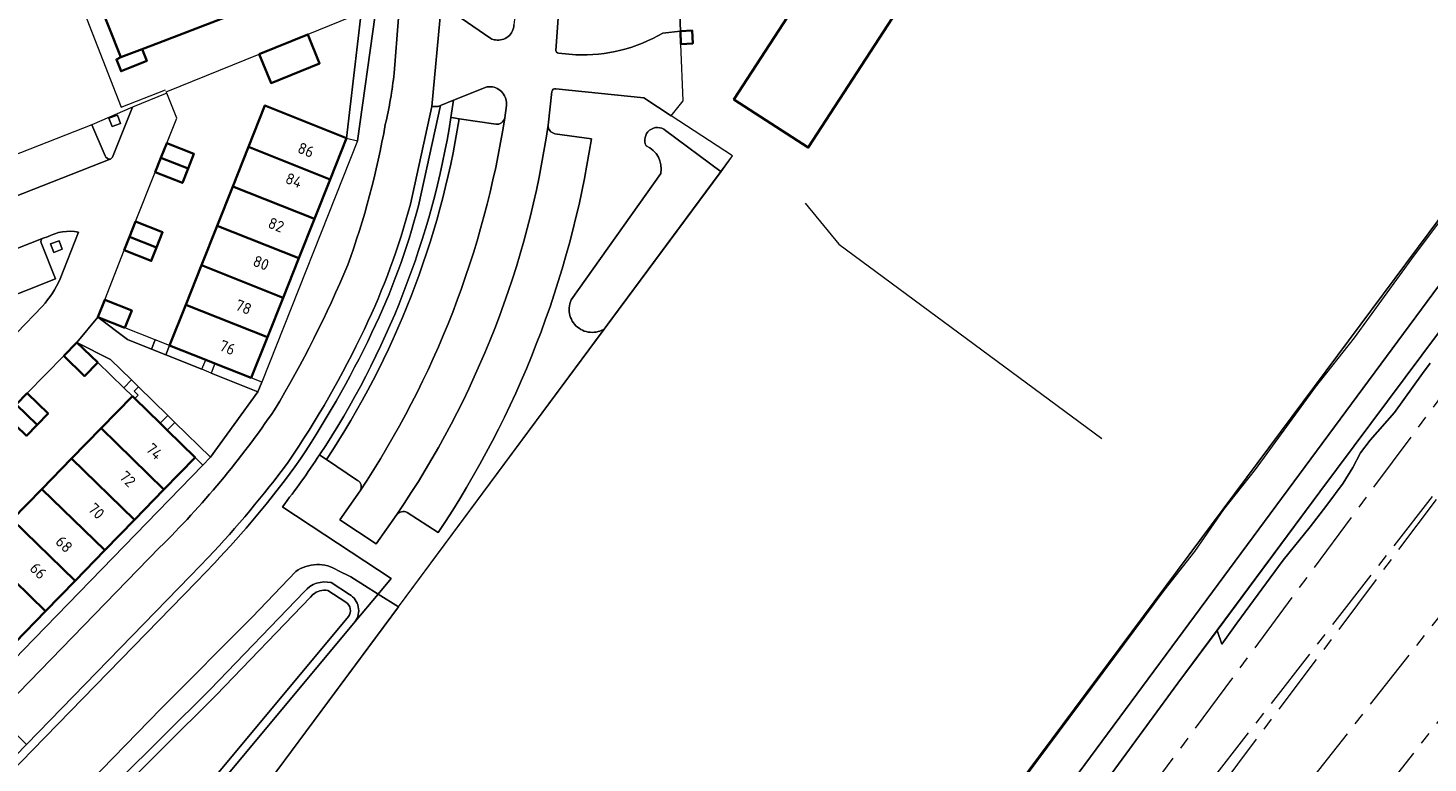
# Model space of a CAD drawing. Extents: x 150256 to 156914, y 461459 to 469481.
# Tile 327 of 656: x 155131 to 155300, y 464101 to 464190. Entities that reach past the tile are written whole.
import ezdxf
from ezdxf.enums import TextEntityAlignment as Align

# ---------------------------------------------------------------- set-up
doc = ezdxf.new("R2010")
doc.units = 0
doc.header["$LTSCALE"] = 0.75
doc.linetypes.add('AM-AS', pattern=[16, 10, -2, 2, -2])
for name, color, linetype, lineweight in [('B-RO-AM-AS_SPOOR-G', 251, 'AM-AS', 18), ('B-RO-GR-BEPLANTING_CULTUUR_BODEMBEDEKKER-GV', 251, 'CONTINUOUS', 18), ('B-RO-GR-BEPLANTING_CULTUUR_BOSPLANTSOEN-GV', 251, 'CONTINUOUS', 18), ('B-RO-GR-GROENVOORZIENING-GV', 251, 'CONTINUOUS', 18), ('B-RO-GR-HAAG-GV', 251, 'CONTINUOUS', 13), ('B-RO-IE-TERREINAFSCHEIDING_KUNSTMATIG_HEKWERK-G', 251, 'IE-TERREINAFSCHEIDING-KUNSTMATIG', 18), ('B-RO-IE-TERREINAFSCHEIDING_KUNSTMATIG_MUUR-G', 251, 'IE-TERREINAFSCHEIDING-KUNSTMATIG-DICHT', 18), ('B-RO-OG-BEBOUWING-GV', 6, 'CONTINUOUS', 35), ('B-RO-OG-BEBOUWING-T18', 1, 'CONTINUOUS', 18), ('B-RO-OG-TERREIN_CULTUURSCHEIDING-GV', 251, 'CONTINUOUS', 18), ('B-RO-OG-WATER-GV', 251, 'CONTINUOUS', 18), ('B-RO-OG-WATER_SLOOT-GV', 251, 'CONTINUOUS', 18), ('B-RO-VH-VERHARDING_ASFALT-GV', 251, 'CONTINUOUS', 18), ('B-RO-VH-VERHARDING_BETONSTRAATSTEEN-GV', 251, 'CONTINUOUS', 18), ('B-RO-VH-VERHARDING_HALFVERHARDING-GV', 251, 'CONTINUOUS', 18), ('B-RO-VH-VERHARDING_TEGEL-GV', 251, 'CONTINUOUS', 18)]:
    doc.layers.add(name, color=color, linetype=linetype, lineweight=lineweight)
doc.styles.add('NLCS-ISO-M200-T18', font='NLCS-ISO.ttf', dxfattribs={"height": 360})
doc.linetypes.add('IE-TERREINAFSCHEIDING-KUNSTMATIG', pattern='A,4,[82,NLCS.SHX,S=0.75,R=90,X=0,Y=0],4,-2', length=10)
doc.linetypes.add('IE-TERREINAFSCHEIDING-KUNSTMATIG-DICHT', pattern='A,8,-1,[82,NLCS.SHX,S=0.75,R=90,X=0,Y=0],-1', length=10)

msp = doc.modelspace()

# ---------------------------------------------------------------- linework, layer by layer
at = {"layer": 'B-RO-AM-AS_SPOOR-G'}
for points in [[(155200.244, 464009.105), (155335.765, 464192.003), (155384.284, 464258.121), (155405.089, 464286.764)], [(155134.281, 463907.631), (155211.056, 464004.657), (155369.251, 464205.586)], [(155258.698, 464080.072), (155320.066, 464158.929)], [(155260.135, 464078.962), (155320.066, 464158.929)], [(155263.573, 464058.908), (155306.956, 464114.013)]]:
    msp.add_lwpolyline(points, dxfattribs=at)
at = {"layer": 'B-RO-GR-BEPLANTING_CULTUUR_BODEMBEDEKKER-GV'}
for points in [[(155189.001, 464192.245), (155184.621, 464192.661), (155183.972, 464192.723), (155183.625, 464192.756), (155183.457, 464190.792), (155186.999, 464188.358)], [(155207.683, 464188.995), (155209.789, 464189.227), (155209.741, 464191.239)], [(155195.124, 464190.806), (155194.836, 464186.933)], [(155195.134, 464186.594), (155197.215, 464186.394)], [(155186.442, 464182.526), (155182.538, 464180.937), (155182.228, 464178.863), (155182.537, 464178.817), (155183.217, 464178.717), (155187.599, 464178.07)], [(155194.364, 464181.99), (155193.897, 464177.957)], [(155208.01, 464177.308), (155214.711, 464172.335), (155216.068, 464174.254), (155208.686, 464179.054), (155205.397, 464181.236), (155194.831, 464182.305)], [(155188.69, 464178.838), (155188.885, 464180.289)], [(155194.711, 464176.922), (155199.105, 464176.293)], [(155161.97, 464132.096), (155162.252, 464131.91), (155163.562, 464131.047), (155165.436, 464129.813), (155175.038, 464123.487), (155173.473, 464121.61), (155175.921, 464120.076), (155200.692, 464153.448), (155200.349, 464153.307), (155200.128, 464153.216), (155199.899, 464153.145), (155199.666, 464153.093), (155199.428, 464153.062), (155199.189, 464153.052), (155198.95, 464153.062), (155198.713, 464153.092), (155198.479, 464153.144), (155198.251, 464153.215), (155198.029, 464153.306), (155197.816, 464153.415), (155197.614, 464153.543), (155197.423, 464153.687), (155197.245, 464153.848), (155197.082, 464154.023), (155196.935, 464154.211), (155196.805, 464154.412), (155196.692, 464154.623), (155196.598, 464154.843), (155196.524, 464155.071), (155196.469, 464155.304), (155196.435, 464155.541), (155196.421, 464155.78), (155196.428, 464156.019), (155196.456, 464156.257), (155196.504, 464156.491), (155196.572, 464156.72), (155196.66, 464156.943), (155207.447, 464172.157)], [(155171.003, 464135.271), (155167.264, 464137.768), (155166.699, 464138.145), (155166.432, 464138.323)], [(155175.711, 464131.157), (155173.241, 464127.665), (155168.88, 464130.538), (155171.32, 464134.029)], [(155180.695, 464129.007), (155176.984, 464131.404)]]:
    msp.add_lwpolyline(points, dxfattribs=at)
for points in [[(155187.578, 464188.178, 0.4423808), (155189.8, 464189.991)], [(155186.999, 464188.358, 0.0797899), (155187.578, 464188.178)], [(155197.215, 464186.394, 0.1422436), (155207.683, 464188.995)], [(155194.836, 464186.933, 0.3970464), (155195.134, 464186.594)], [(155187.007, 464182.563, 0.0690781), (155186.442, 464182.526)], [(155188.885, 464180.289, 0.4277141), (155187.007, 464182.563)], [(155194.831, 464182.305, 0.511569), (155194.364, 464181.99)], [(155187.599, 464178.07, 0.4071603), (155188.69, 464178.838)], [(155193.897, 464177.957, 0.3650827), (155194.711, 464176.922)], [(155205.676, 464175.457, -0.8164504), (155208.01, 464177.308)], [(155199.105, 464176.293, -0.1092919), (155180.695, 464129.007)], [(155207.447, 464172.157, 0.3524061), (155205.676, 464175.457)], [(155166.432, 464138.323, -0.0189837), (155161.97, 464132.096)], [(155171.32, 464134.029, 0.4319365), (155171.003, 464135.271)], [(155176.984, 464131.404, 0.366907), (155175.711, 464131.157)]]:
    msp.add_lwpolyline(points, format="xyb", dxfattribs=at)
at = {"layer": 'B-RO-GR-BEPLANTING_CULTUUR_BOSPLANTSOEN-GV'}
for points in [[(155210.417, 464045.103), (155176.84, 464000), (155146.21, 463958.856), (155144.482, 463960.296), (155126.428, 463942.691), (155130.139, 463937.16), (155133.479, 463932.2), (155133.524, 463932.261), (155360.881, 464239.775), (155357.517, 464242.697), (155357.382, 464242.518)], [(155093.114, 464008.515), (155152.836, 464088.975), (155175.921, 464120.076), (155173.473, 464121.61), (155170.721, 464118.31), (155092.288, 464024.246), (155087.236, 464021.648), (155079.014, 464023.529), (155077.212, 464021.905)]]:
    msp.add_lwpolyline(points, close=True, dxfattribs=at)
for points in [[(155208.01, 464177.308, 0.8164504), (155205.676, 464175.457)], [(155205.676, 464175.457, -0.3524061), (155207.447, 464172.157)]]:
    msp.add_lwpolyline(points, format="xyb", dxfattribs=at)
for points in [[(155200.692, 464153.448), (155214.711, 464172.335), (155208.01, 464177.308)], [(155207.447, 464172.157), (155196.66, 464156.943), (155196.572, 464156.72), (155196.504, 464156.491), (155196.456, 464156.257), (155196.428, 464156.019), (155196.421, 464155.78), (155196.435, 464155.541), (155196.469, 464155.304), (155196.524, 464155.071), (155196.598, 464154.843), (155196.692, 464154.623), (155196.805, 464154.412), (155196.935, 464154.211), (155197.082, 464154.023), (155197.245, 464153.848), (155197.423, 464153.687), (155197.614, 464153.543), (155197.816, 464153.415), (155198.029, 464153.306), (155198.251, 464153.215), (155198.479, 464153.144), (155198.713, 464153.092), (155198.95, 464153.062), (155199.189, 464153.052), (155199.428, 464153.062), (155199.666, 464153.093), (155199.899, 464153.145), (155200.128, 464153.216), (155200.349, 464153.307), (155200.692, 464153.448)]]:
    msp.add_lwpolyline(points, dxfattribs=at)
at = {"layer": 'B-RO-GR-GROENVOORZIENING-GV'}
for points in [[(155360.881, 464239.775), (155133.524, 463932.261), (155133.479, 463932.2), (155135.194, 463929.653), (155203.909, 464022.126), (155213.395, 464035.229), (155212.396, 464038.585), (155215.647, 464043.134), (155216.121, 464043.5), (155219.747, 464043.823), (155251.575, 464086.353), (155269.574, 464110.922), (155274.274, 464117.257), (155286.618, 464133.896), (155325.513, 464185.99), (155363.419, 464237.575)], [(155325.513, 464185.99), (155286.618, 464133.896), (155274.274, 464117.257), (155274.841, 464115.608), (155276.659, 464118.118), (155282.23, 464125.69), (155285.462, 464129.683), (155287.449, 464132.314), (155289.434, 464134.957), (155290.583, 464136.803), (155291.485, 464138.571), (155292.665, 464140.118), (155295.589, 464143.412), (155298.94, 464148.124), (155299.861, 464149.352)], [(155183.217, 464178.717), (155182.537, 464178.817), (155182.228, 464178.863)], [(155166.432, 464138.323), (155166.699, 464138.145), (155167.264, 464137.768)]]:
    msp.add_lwpolyline(points, dxfattribs=at)
for points in [[(155171.002, 464176.059), (155173.139, 464191.213), (155173.435, 464193.31), (155173.538, 464194.564), (155172.119, 464194.018), (155171.7, 464193.857), (155171.422, 464191.455), (155169.677, 464176.387)], [(155142.532, 464178.147), (155142.16, 464179.158), (155141.136, 464178.782), (155141.507, 464177.771)], [(155135.527, 464163.041), (155135.155, 464164.052), (155134.131, 464163.676), (155134.502, 464162.665)], [(155143.062, 464153.606), (155139.812, 464154.892), (155143.363, 464152.199), (155146.247, 464151.044), (155146.692, 464152.169)], [(155137.284, 464151.855), (155139.798, 464149.42), (155142.92, 464146.394), (155143.85, 464147.344), (155141.337, 464149.803)], [(155152.301, 464148.618), (155152.757, 464149.766), (155148.421, 464151.485), (155147.972, 464150.353)], [(155159.499, 464147.091), (155158.232, 464147.594), (155153.872, 464149.323), (155153.416, 464148.171), (155159.034, 464145.92)], [(155147.291, 464142.135), (155148.209, 464143.079), (155144.698, 464146.514), (155144.184, 464145.988), (155144.628, 464145.528), (155144.25, 464145.104)], [(155153.339, 464138.059), (155149.066, 464142.24), (155148.149, 464141.297), (155151.486, 464138.038), (155152.427, 464137.119)]]:
    msp.add_lwpolyline(points, close=True, dxfattribs=at)
for points in [[(155182.228, 464178.863, -0.1069009), (155166.432, 464138.323)], [(155167.264, 464137.768, 0.1069298), (155183.217, 464178.717)]]:
    msp.add_lwpolyline(points, format="xyb", dxfattribs=at)
at = {"layer": 'B-RO-GR-HAAG-GV'}
for points in [[(155169.677, 464176.387), (155171.002, 464176.059), (155173.139, 464191.213), (155173.435, 464193.31), (155173.538, 464194.564), (155172.119, 464194.018), (155171.7, 464193.857), (155171.422, 464191.455)], [(155143.062, 464153.606), (155139.812, 464154.892), (155143.363, 464152.199), (155146.247, 464151.044), (155146.692, 464152.169)], [(155137.284, 464151.855), (155139.798, 464149.42), (155142.92, 464146.394), (155143.85, 464147.344), (155141.337, 464149.803)], [(155152.301, 464148.618), (155152.757, 464149.766), (155148.421, 464151.485), (155147.972, 464150.353)], [(155159.034, 464145.92), (155159.499, 464147.091), (155158.232, 464147.594), (155153.872, 464149.323), (155153.416, 464148.171)], [(155147.291, 464142.135), (155148.209, 464143.079), (155144.698, 464146.514), (155144.184, 464145.988), (155144.628, 464145.528), (155144.25, 464145.104)], [(155148.149, 464141.297), (155151.486, 464138.038), (155152.427, 464137.119), (155153.339, 464138.059), (155149.066, 464142.24)]]:
    msp.add_lwpolyline(points, close=True, dxfattribs=at)
for points in [[(155182.228, 464178.863, -0.1069009), (155166.432, 464138.323)], [(155167.264, 464137.768, 0.1069298), (155183.217, 464178.717)]]:
    msp.add_lwpolyline(points, format="xyb", dxfattribs=at)
for points in [[(155183.217, 464178.717), (155182.537, 464178.817), (155182.228, 464178.863)], [(155166.432, 464138.323), (155166.699, 464138.145), (155167.264, 464137.768)]]:
    msp.add_lwpolyline(points, dxfattribs=at)
at = {"layer": 'B-RO-IE-TERREINAFSCHEIDING_KUNSTMATIG_HEKWERK-G'}
for points in [[(155216.121, 464043.5), (155219.747, 464043.823), (155251.575, 464086.353), (155269.574, 464110.922), (155286.618, 464133.896), (155325.513, 464185.99), (155363.419, 464237.575), (155384.752, 464266.974), (155401.312, 464289.549)], [(155357.446, 464242.604), (155176.84, 464000)], [(155136.919, 464194.707), (155142.604, 464180.127)], [(155209.741, 464191.239), (155209.789, 464189.227)], [(155208.686, 464179.054), (155210.14, 464180.879), (155209.86, 464187.693)], [(155142.604, 464180.127), (155147.926, 464182.199)], [(155216.068, 464174.254), (155208.686, 464179.054)], [(155175.921, 464120.076), (155216.068, 464174.254)], [(155145.45, 463958.456), (155152.292, 463967.253), (155159.794, 463976.869), (155170.352, 463991.035), (155177.489, 464000.659), (155179.637, 464003.224), (155183.083, 464008.06), (155191.075, 464018.863), (155201.604, 464032.989), (155211.274, 464045.985), (155219.357, 464056.929), (155231.102, 464072.691), (155241.249, 464086.405), (155251.246, 464099.669), (155261.973, 464114.072), (155267.899, 464122.063), (155271.618, 464126.722), (155275.092, 464131.784), (155278.9, 464136.597), (155286.116, 464146.459), (155290.786, 464152.399), (155298.01, 464162.348), (155306.284, 464173.348)], [(155224.768, 464168.579), (155228.845, 464163.649), (155260.441, 464140.322)], [(155175.921, 464120.076), (155093.114, 464008.515)]]:
    msp.add_lwpolyline(points, dxfattribs=at)
at = {"layer": 'B-RO-IE-TERREINAFSCHEIDING_KUNSTMATIG_MUUR-G'}
for points in [[(155169.677, 464176.387), (155171.422, 464191.455), (155165.026, 464188.855)], [(155148.094, 464181.774), (155148.027, 464181.945), (155159.19, 464186.483)], [(155146.692, 464152.169), (155143.062, 464153.606)], [(155148.414, 464151.488), (155146.692, 464152.169)], [(155139.798, 464149.42), (155142.92, 464146.394)], [(155142.92, 464146.394), (155143.972, 464145.375)]]:
    msp.add_lwpolyline(points, dxfattribs=at)
at = {"layer": 'B-RO-OG-BEBOUWING-GV'}
for points in [[(155221.016, 464209.93), (155230.843, 464203.548), (155216.229, 464181.047), (155225.154, 464175.25), (155246.458, 464208.053), (155235.092, 464215.435), (155234.316, 464214.239), (155226.931, 464219.036)], [(155142.554, 464186.095), (155145.114, 464187.078), (155147.14, 464187.855), (155158.492, 464192.212), (155155.39, 464200.069), (155139.512, 464193.8)], [(155209.815, 464189.23), (155209.86, 464187.693), (155211.28, 464187.77), (155211.223, 464189.3)], [(155159.19, 464186.483), (155160.606, 464182.999), (155166.442, 464185.372), (155165.026, 464188.855)], [(155145.114, 464187.078), (155142.554, 464186.095), (155142.037, 464185.838), (155142.6, 464184.426), (155145.683, 464185.657)], [(155157.888, 464175.33), (155167.706, 464171.429), (155169.677, 464176.387), (155159.869, 464180.315)], [(155147.387, 464174.014), (155150.639, 464172.722), (155151.339, 464174.489), (155148.085, 464175.777)], [(155157.888, 464175.33), (155156.005, 464170.591), (155165.822, 464166.69), (155167.706, 464171.429)], [(155146.708, 464172.299), (155149.962, 464171.011), (155150.639, 464172.722), (155147.387, 464174.014)], [(155163.938, 464161.95), (155165.822, 464166.69), (155156.005, 464170.591), (155154.121, 464165.851)], [(155143.608, 464164.541), (155146.861, 464163.248), (155147.585, 464165.082), (155144.33, 464166.368)], [(155162.055, 464157.211), (155163.938, 464161.95), (155154.121, 464165.851), (155152.238, 464161.112)], [(155146.861, 464163.248), (155143.608, 464164.541), (155142.967, 464162.918), (155146.222, 464161.632)], [(155162.055, 464157.211), (155152.238, 464161.112), (155150.355, 464156.372), (155160.171, 464152.472)], [(155143.062, 464153.606), (155143.882, 464155.688), (155140.625, 464156.97), (155139.812, 464154.892)], [(155158.232, 464147.594), (155160.171, 464152.472), (155150.355, 464156.372), (155148.414, 464151.488), (155148.421, 464151.485), (155152.757, 464149.766), (155153.872, 464149.323)], [(155135.708, 464150.24), (155138.213, 464147.795), (155139.798, 464149.42), (155137.284, 464151.855)], [(155129.985, 464144.374), (155132.492, 464141.932), (155133.821, 464143.295), (155131.314, 464145.738)], [(155128.706, 464143.062), (155131.218, 464140.625), (155132.492, 464141.932), (155129.985, 464144.374)], [(155143.972, 464145.375), (155140.214, 464141.53), (155147.746, 464134.193), (155151.486, 464138.038), (155148.149, 464141.297), (155147.291, 464142.135), (155144.25, 464145.104)], [(155136.65, 464137.882), (155144.191, 464130.537), (155147.746, 464134.193), (155140.214, 464141.53)], [(155140.635, 464126.881), (155144.191, 464130.537), (155136.65, 464137.882), (155133.086, 464134.234)], [(155129.521, 464130.587), (155137.079, 464123.225), (155140.635, 464126.881), (155133.086, 464134.234)], [(155129.521, 464130.587), (155125.957, 464126.939), (155133.523, 464119.568), (155137.079, 464123.225)], [(155133.523, 464119.568), (155125.957, 464126.939), (155122.308, 464123.205), (155125.665, 464119.922), (155126.523, 464119.083), (155129.869, 464115.811)]]:
    msp.add_lwpolyline(points, close=True, dxfattribs=at)
at = {"layer": 'B-RO-OG-TERREIN_CULTUURSCHEIDING-GV'}
for points in [[(155182.228, 464178.863), (155182.538, 464180.937), (155180.974, 464180.301), (155178.325, 464168.24)], [(155180.974, 464180.301), (155180.67, 464180.177), (155179.922, 464180.172), (155177.348, 464168.455)], [(155178.325, 464168.24), (155180.974, 464180.301)], [(155168.654, 464124.452), (155170.191, 464123.666), (155173.473, 464121.61), (155175.038, 464123.487), (155165.436, 464129.813), (155163.562, 464131.047), (155162.252, 464131.91), (155161.97, 464132.096)], [(155153.094, 464126.029), (155150.95, 464123.795), (155131.244, 464103.561), (155118.239, 464090.207), (155066.239, 464036.811), (155066.838, 464036.268), (155066.94, 464036.097), (155118.952, 464089.504), (155131.961, 464102.862), (155151.669, 464123.1), (155153.819, 464125.34)], [(155153.819, 464125.34), (155151.669, 464123.1), (155131.961, 464102.862), (155118.952, 464089.504), (155066.94, 464036.097), (155069.906, 464031.134), (155071.003, 464029.298), (155077.212, 464021.905), (155079.014, 464023.529), (155077.19, 464025.699), (155075.554, 464027.644)], [(155075.717, 464033.338), (155083.769, 464042.318), (155095.375, 464054.957), (155111.327, 464070.766), (155124.492, 464084.361), (155147.401, 464107.851), (155158.331, 464118.853), (155163.583, 464124.318)]]:
    msp.add_lwpolyline(points, dxfattribs=at)
for points in [[(155166.432, 464138.323, 0.1069009), (155182.228, 464178.863)], [(155177.348, 464168.455, -0.0473052), (155171.82, 464153.45)], [(155172.724, 464153.023, 0.0474888), (155178.325, 464168.24)], [(155178.325, 464168.24, -0.0474888), (155172.724, 464153.023)], [(155171.82, 464153.45, -0.0398058), (155162.66, 464137.467)], [(155163.485, 464136.902, 0.0398991), (155172.724, 464153.023)], [(155172.724, 464153.023, -0.0398991), (155163.485, 464136.902)], [(155162.66, 464137.467, -0.0292295), (155153.094, 464126.029)], [(155161.97, 464132.096, 0.0189837), (155166.432, 464138.323)], [(155153.819, 464125.34, 0.0292944), (155163.485, 464136.902)], [(155163.485, 464136.902, -0.0292944), (155153.819, 464125.34)], [(155163.583, 464124.318, -0.3064481), (155168.654, 464124.452)]]:
    msp.add_lwpolyline(points, format="xyb", dxfattribs=at)
at = {"layer": 'B-RO-OG-WATER-GV'}
for points in [[(155167.829, 464122.987, 0.285194), (155164.618, 464121.929)], [(155167.444, 464122.046, 0.2217143), (155165.649, 464121.554)], [(155165.649, 464121.554, -0.2217143), (155167.444, 464122.046)], [(155169.926, 464118.918, 0.4086736), (155169.611, 464120.653)], [(155169.611, 464120.653, -0.4086736), (155169.926, 464118.918)], [(155170.721, 464118.31, 0.4387514), (155170.041, 464121.565)]]:
    msp.add_lwpolyline(points, format="xyb", dxfattribs=at)
for points in [[(155169.611, 464120.653), (155167.444, 464122.046)], [(155167.444, 464122.046), (155169.611, 464120.653)], [(155170.041, 464121.565), (155167.829, 464122.987)], [(155164.618, 464121.929), (155153.306, 464110.156), (155114.123, 464071.294), (155096.191, 464052.635), (155095.057, 464053.76), (155094.347, 464053.045), (155095.493, 464051.909), (155089.104, 464045.26), (155079.205, 464035.092), (155076.447, 464031.079), (155077.62, 464026.07), (155077.19, 464025.699), (155079.014, 464023.529), (155087.236, 464021.648), (155092.288, 464024.246), (155170.721, 464118.31)], [(155165.649, 464121.554), (155165.339, 464121.236), (155154.019, 464109.454), (155114.836, 464070.592), (155096.912, 464051.942), (155089.823, 464044.565), (155079.981, 464034.455), (155077.522, 464030.876), (155078.823, 464025.321), (155079.566, 464024.428), (155087.103, 464022.704), (155091.65, 464025.042), (155169.926, 464118.918)], [(155169.926, 464118.918), (155091.65, 464025.042), (155087.103, 464022.704), (155079.566, 464024.428), (155078.823, 464025.321), (155077.522, 464030.876), (155079.981, 464034.455), (155089.823, 464044.565), (155096.912, 464051.942), (155114.836, 464070.592), (155154.019, 464109.454), (155165.339, 464121.236), (155165.649, 464121.554)]]:
    msp.add_lwpolyline(points, dxfattribs=at)
at = {"layer": 'B-RO-OG-WATER_SLOOT-GV'}
for points in [[(155163.583, 464124.318), (155158.331, 464118.853), (155147.401, 464107.851), (155124.492, 464084.361), (155111.327, 464070.766), (155095.375, 464054.957), (155083.769, 464042.318), (155075.717, 464033.338)], [(155170.721, 464118.31), (155173.473, 464121.61), (155170.191, 464123.666), (155168.654, 464124.452)], [(155167.829, 464122.987), (155170.041, 464121.565)], [(155075.554, 464027.644), (155077.19, 464025.699), (155077.62, 464026.07), (155076.447, 464031.079), (155079.205, 464035.092), (155089.104, 464045.26), (155095.493, 464051.909), (155094.347, 464053.045), (155095.057, 464053.76), (155096.191, 464052.635), (155114.123, 464071.294), (155153.306, 464110.156), (155164.618, 464121.929)]]:
    msp.add_lwpolyline(points, dxfattribs=at)
for points in [[(155168.654, 464124.452, 0.3064481), (155163.583, 464124.318)], [(155164.618, 464121.929, -0.285194), (155167.829, 464122.987)], [(155170.041, 464121.565, -0.4387514), (155170.721, 464118.31)]]:
    msp.add_lwpolyline(points, format="xyb", dxfattribs=at)
at = {"layer": 'B-RO-VH-VERHARDING_ASFALT-GV'}
for points in [[(155182.219, 464271.189), (155181.716, 464264.358), (155181.666, 464263.679), (155179.69, 464237.817), (155179.066, 464229.789), (155175.936, 464190.836), (155175.402, 464184.192)], [(155177.348, 464168.455), (155179.922, 464180.172), (155180.903, 464190.538), (155181.057, 464192.169), (155187.103, 464269.286)], [(155147.224, 464127.193), (155127.637, 464107.073), (155131.244, 464103.561), (155150.95, 464123.795), (155153.094, 464126.029)]]:
    msp.add_lwpolyline(points, dxfattribs=at)
for points in [[(155175.402, 464184.192, -0.0315484), (155174.34, 464178.04)], [(155174.34, 464178.04, -0.0443582), (155169.819, 464161.158)], [(155171.82, 464153.45, 0.0473052), (155177.348, 464168.455)], [(155169.819, 464161.158, -0.0362143), (155161.041, 464143.76)], [(155162.66, 464137.467, 0.0398058), (155171.82, 464153.45)], [(155161.041, 464143.76, -0.0482471), (155147.224, 464127.193)], [(155153.094, 464126.029, 0.0292295), (155162.66, 464137.467)]]:
    msp.add_lwpolyline(points, format="xyb", dxfattribs=at)
at = {"layer": 'B-RO-VH-VERHARDING_BETONSTRAATSTEEN-GV'}
for points in [[(155194.836, 464186.933), (155195.124, 464190.806), (155199.27, 464240.08), (155199.535, 464243.953), (155194.414, 464244.298), (155194.111, 464240.595), (155189.943, 464191.276), (155189.8, 464189.991)], [(155186.999, 464188.358), (155183.457, 464190.792), (155182.029, 464191.774), (155181.798, 464191.933), (155181.057, 464192.169), (155180.903, 464190.538), (155179.922, 464180.172)], [(155194.831, 464182.305), (155205.397, 464181.236), (155208.686, 464179.054), (155210.14, 464180.879), (155209.86, 464187.693), (155209.815, 464189.23), (155209.789, 464189.227), (155207.683, 464188.995)], [(155197.215, 464186.394), (155195.134, 464186.594)], [(155179.922, 464180.172), (155180.67, 464180.177), (155180.974, 464180.301), (155182.538, 464180.937), (155186.442, 464182.526)], [(155131.314, 464145.738), (155135.708, 464150.24), (155137.284, 464151.855), (155139.812, 464154.892), (155140.625, 464156.97), (155142.967, 464162.918), (155143.608, 464164.541), (155144.33, 464166.368), (155146.708, 464172.299), (155147.387, 464174.014), (155148.085, 464175.777), (155149.28, 464178.767), (155148.094, 464181.774), (155143.976, 464180.09), (155141.543, 464174.112)], [(155193.897, 464177.957), (155194.364, 464181.99)], [(155188.885, 464180.289), (155188.69, 464178.838)], [(155139.083, 464178.002), (155127.286, 464173.398), (155128.883, 464169.608)], [(155140.692, 464174.278), (155139.083, 464178.002)], [(155187.599, 464178.07), (155183.217, 464178.717)], [(155199.105, 464176.293), (155194.711, 464176.922)], [(155141.305, 464173.858), (155141.266, 464173.842), (155128.564, 464168.873), (155127.637, 464168.541), (155115.04, 464163.511)], [(155128.564, 464168.873), (155141.266, 464173.842)], [(155125.591, 464161.358), (155133.214, 464164.379), (155133.74, 464164.543)], [(155133.214, 464164.379), (155125.591, 464161.358)], [(155137.472, 464165.109), (155135.267, 464159.471)], [(155126.259, 464160.985), (155127.84, 464156.747), (155134.714, 464159.472), (155132.972, 464163.803)], [(155133.143, 464156.2), (155126.943, 464149.806)], [(155167.264, 464137.768), (155171.003, 464135.271)], [(155171.32, 464134.029), (155168.88, 464130.538), (155173.241, 464127.665), (155175.711, 464131.157)], [(155176.984, 464131.404), (155180.695, 464129.007)]]:
    msp.add_lwpolyline(points, dxfattribs=at)
for points in [[(155189.8, 464189.991, -0.4423808), (155187.578, 464188.178)], [(155187.578, 464188.178, -0.0797899), (155186.999, 464188.358)], [(155207.683, 464188.995, -0.1422436), (155197.215, 464186.394)], [(155195.134, 464186.594, -0.3970464), (155194.836, 464186.933)], [(155186.442, 464182.526, -0.0690781), (155187.007, 464182.563)], [(155187.007, 464182.563, -0.4277141), (155188.885, 464180.289)], [(155194.364, 464181.99, -0.511569), (155194.831, 464182.305)], [(155183.217, 464178.717, -0.1069298), (155167.264, 464137.768)], [(155171.32, 464134.029, 0.1084532), (155188.69, 464178.838)], [(155188.69, 464178.838, -0.1084532), (155171.32, 464134.029)], [(155193.897, 464177.957, -0.1145754), (155175.711, 464131.157)], [(155175.711, 464131.157, 0.1145754), (155193.897, 464177.957)], [(155188.69, 464178.838, -0.4071603), (155187.599, 464178.07)], [(155194.711, 464176.922, -0.3650827), (155193.897, 464177.957)], [(155180.695, 464129.007, 0.1092919), (155199.105, 464176.293)], [(155141.266, 464173.842, -0.3424054), (155140.692, 464174.278)], [(155141.543, 464174.112, -0.1422582), (155141.305, 464173.858)], [(155132.972, 464163.803, -0.4131987), (155133.214, 464164.379)], [(155133.74, 464164.543, -0.1613354), (155137.472, 464165.109)], [(155135.267, 464159.471, -0.0802196), (155133.143, 464156.2)], [(155171.003, 464135.271, -0.4319365), (155171.32, 464134.029)], [(155175.711, 464131.157, -0.366907), (155176.984, 464131.404)]]:
    msp.add_lwpolyline(points, format="xyb", dxfattribs=at)
msp.add_lwpolyline([(155159.034, 464145.92), (155153.416, 464148.171), (155152.301, 464148.618), (155147.972, 464150.353), (155146.247, 464151.044), (155143.363, 464152.199), (155139.812, 464154.892), (155137.284, 464151.855), (155141.337, 464149.803), (155143.85, 464147.344), (155144.698, 464146.514), (155148.209, 464143.079), (155149.066, 464142.24), (155153.339, 464138.059)], close=True, dxfattribs=at)
at = {"layer": 'B-RO-VH-VERHARDING_HALFVERHARDING-GV'}
msp.add_lwpolyline([(155299.861, 464149.352), (155298.94, 464148.124), (155295.589, 464143.412), (155292.665, 464140.118), (155291.485, 464138.571), (155290.583, 464136.803), (155289.434, 464134.957), (155287.449, 464132.314), (155285.462, 464129.683), (155282.23, 464125.69), (155276.659, 464118.118), (155274.841, 464115.608), (155274.274, 464117.257), (155269.574, 464110.922), (155251.575, 464086.353), (155219.747, 464043.823), (155216.121, 464043.5), (155215.647, 464043.134), (155212.396, 464038.585), (155213.395, 464035.229), (155203.909, 464022.126), (155135.194, 463929.653)], dxfattribs=at)
at = {"layer": 'B-RO-VH-VERHARDING_TEGEL-GV'}
for points in [[(155175.402, 464184.192), (155175.936, 464190.836), (155179.066, 464229.789), (155176.524, 464230.909), (155174.921, 464211.395)], [(155174.921, 464211.395), (155173.721, 464196.797), (155172.311, 464196.235), (155172.119, 464194.018), (155173.538, 464194.564), (155173.435, 464193.31), (155173.139, 464191.213), (155171.002, 464176.059), (155159.499, 464147.091), (155159.034, 464145.92), (155153.339, 464138.059), (155152.427, 464137.119), (155130.831, 464114.871), (155129.934, 464113.947), (155125.416, 464109.236), (155127.637, 464107.073), (155147.224, 464127.193)], [(155141.543, 464174.112), (155143.976, 464180.09), (155139.083, 464178.002), (155140.692, 464174.278)], [(155141.266, 464173.842), (155141.305, 464173.858)], [(155133.74, 464164.543), (155133.214, 464164.379)], [(155135.267, 464159.471), (155137.472, 464165.109)], [(155132.972, 464163.803), (155134.714, 464159.472), (155127.84, 464156.747), (155126.259, 464160.985)], [(155126.943, 464149.806), (155133.143, 464156.2)]]:
    msp.add_lwpolyline(points, dxfattribs=at)
for points in [[(155174.34, 464178.04, 0.0315484), (155175.402, 464184.192)], [(155169.819, 464161.158, 0.0443582), (155174.34, 464178.04)], [(155140.692, 464174.278, 0.3424054), (155141.266, 464173.842)], [(155141.305, 464173.858, 0.1422582), (155141.543, 464174.112)], [(155133.214, 464164.379, 0.4131987), (155132.972, 464163.803)], [(155137.472, 464165.109, 0.1613354), (155133.74, 464164.543)], [(155161.041, 464143.76, 0.0362143), (155169.819, 464161.158)], [(155133.143, 464156.2, 0.0802196), (155135.267, 464159.471)], [(155147.224, 464127.193, 0.0482471), (155161.041, 464143.76)]]:
    msp.add_lwpolyline(points, format="xyb", dxfattribs=at)
for points in [[(155142.532, 464178.147), (155141.507, 464177.771), (155141.136, 464178.782), (155142.16, 464179.158)], [(155135.527, 464163.041), (155134.502, 464162.665), (155134.131, 464163.676), (155135.155, 464164.052)], [(155146.692, 464152.169), (155146.247, 464151.044), (155147.972, 464150.353), (155148.421, 464151.485), (155148.414, 464151.488)], [(155142.92, 464146.394), (155143.972, 464145.375), (155144.25, 464145.104), (155144.628, 464145.528), (155144.184, 464145.988), (155144.698, 464146.514), (155143.85, 464147.344)]]:
    msp.add_lwpolyline(points, close=True, dxfattribs=at)

# ---------------------------------------------------------------- texts
at = {"layer": 'B-RO-OG-BEBOUWING-T18', "style": 'NLCS-ISO-M200-T18'}
for s, rotation, p in [('86', 338.3, (155164.808, 464174.967)), ('84', 338.3, (155163.355, 464171.311)), ('82', 338.3, (155161.23, 464165.967)), ('80', 338.3, (155159.413, 464161.395)), ('78', 338.3, (155157.306, 464156.094)), ('76', 338.3, (155155.373, 464151.229)), ('74', 315.8, (155146.597, 464138.748)), ('72', 315.8, (155143.381, 464135.442)), ('70', 315.8, (155139.627, 464131.582)), ('68', 315.8, (155135.751, 464127.597)), ('66', 315.8, (155132.647, 464124.405))]:
    msp.add_text(s, height=1.35, rotation=rotation, dxfattribs=at).set_placement(p, align=Align.MIDDLE)

doc.saveas('drawing.dxf')
